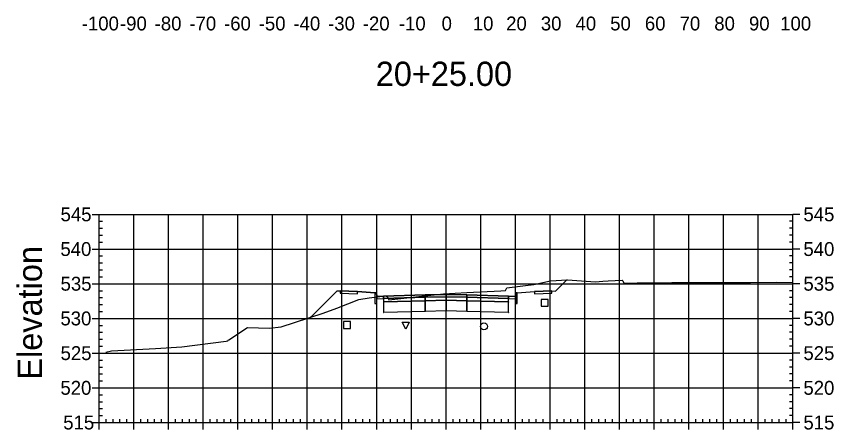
# Model space of a CAD drawing. Extents: x 704834 to 709892, y 372981 to 377533.
# Drawn here: x 707456 to 707691.6, y 376148.8 to 376267.9 of the extents above; entities that cross this region are included whole.
import ezdxf

# ---------------------------------------------------------------- set-up
doc = ezdxf.new("R2010")
doc.units = 0
for name, color, linetype in [('1', 7, 'Continuous'), ('10', 7, 'Continuous'), ('13', 7, 'Continuous'), ('14', 7, 'Continuous'), ('4', 7, 'Continuous'), ('57', 7, 'Continuous'), ('60', 7, 'Continuous'), ('Default_Xsect', 7, 'Continuous'), ('Existing', 7, 'Continuous')]:
    doc.layers.add(name, color=color, linetype=linetype)

msp = doc.modelspace()

# ---------------------------------------------------------------- linework, layer by layer
for points in [[(707611.41, 376188.72), (707614.58, 376191.89)], [(707548.41, 376188.72), (707540.9, 376181.2)], [(707549.41, 376188.76), (707548.41, 376188.72)], [(707559.41, 376188.16), (707554.41, 376188.56)], [(707600.41, 376188.16), (707605.41, 376188.56)], [(707610.41, 376188.76), (707611.41, 376188.72)]]:
    msp.add_lwpolyline(points)
for points in [[(707554.41, 376188.56), (707549.41, 376188.76), (707549.41, 376188.1), (707554.41, 376187.9)], [(707559.91, 376187.16), (707559.83, 376188.16), (707559.41, 376188.16), (707559.41, 376185.16), (707559.91, 376185.16)], [(707561.91, 376187.24), (707559.91, 376187.16), (707559.91, 376186.5), (707561.91, 376186.58)], [(707573.91, 376187.6), (707561.91, 376187.24), (707561.91, 376186.58), (707573.91, 376186.94)], [(707579.91, 376187.72), (707573.91, 376187.6), (707573.91, 376186.94), (707579.91, 376187.06)], [(707579.91, 376187.06), (707585.91, 376186.94), (707585.91, 376187.6), (707579.91, 376187.72)], [(707585.91, 376186.94), (707597.91, 376186.58), (707597.91, 376187.24), (707585.91, 376187.6)], [(707597.91, 376186.58), (707599.91, 376186.5), (707599.91, 376187.16), (707597.91, 376187.24)], [(707599.91, 376185.16), (707600.41, 376185.16), (707600.41, 376188.16), (707600, 376188.16), (707599.91, 376187.16)], [(707605.41, 376187.9), (707610.41, 376188.1), (707610.41, 376188.76), (707605.41, 376188.56)], [(707561.86, 376185.53), (707561.96, 376185.53), (707561.96, 376185.63), (707561.86, 376185.63)], [(707573.91, 376186.94), (707561.91, 376186.58), (707561.91, 376185.58), (707573.91, 376185.94)], [(707573.91, 376185.94), (707561.91, 376185.58), (707561.91, 376182.58), (707573.91, 376182.94)], [(707573.86, 376186.89), (707573.96, 376186.89), (707573.96, 376186.99), (707573.86, 376186.99)], [(707573.86, 376185.89), (707573.96, 376185.89), (707573.96, 376185.99), (707573.86, 376185.99)], [(707579.91, 376187.06), (707573.91, 376186.94), (707573.91, 376185.94), (707579.91, 376186.06)], [(707579.91, 376186.06), (707573.91, 376185.94), (707573.91, 376182.94), (707579.91, 376183.06)], [(707579.86, 376187.01), (707579.96, 376187.01), (707579.96, 376187.11), (707579.86, 376187.11)], [(707579.86, 376186.01), (707579.96, 376186.01), (707579.96, 376186.11), (707579.86, 376186.11)], [(707579.91, 376186.06), (707585.91, 376185.94), (707585.91, 376186.94), (707579.91, 376187.06)], [(707579.91, 376183.06), (707585.91, 376182.94), (707585.91, 376185.94), (707579.91, 376186.06)], [(707585.86, 376186.89), (707585.96, 376186.89), (707585.96, 376186.99), (707585.86, 376186.99)], [(707585.86, 376185.89), (707585.96, 376185.89), (707585.96, 376185.99), (707585.86, 376185.99)], [(707585.91, 376185.94), (707597.91, 376185.58), (707597.91, 376186.58), (707585.91, 376186.94)], [(707585.91, 376182.94), (707597.91, 376182.58), (707597.91, 376185.58), (707585.91, 376185.94)], [(707597.86, 376185.53), (707597.96, 376185.53), (707597.96, 376185.63), (707597.86, 376185.63)], [(707561.86, 376182.53), (707561.96, 376182.53), (707561.96, 376182.63), (707561.86, 376182.63)], [(707573.86, 376182.89), (707573.96, 376182.89), (707573.96, 376182.99), (707573.86, 376182.99)], [(707579.86, 376183.01), (707579.96, 376183.01), (707579.96, 376183.11), (707579.86, 376183.11)], [(707585.86, 376182.89), (707585.96, 376182.89), (707585.96, 376182.99), (707585.86, 376182.99)], [(707597.86, 376182.53), (707597.96, 376182.53), (707597.96, 376182.63), (707597.86, 376182.63)]]:
    msp.add_lwpolyline(points, close=True)
at = {"layer": '1'}
msp.add_lwpolyline([(707568.28, 376177.72), (707567.28, 376179.72), (707569.28, 376179.72)], close=True, dxfattribs=at)
at = {"layer": '10'}
msp.add_lwpolyline([(707550.38, 376177.92), (707552.38, 376177.92), (707552.38, 376179.92), (707550.38, 376179.92)], close=True, dxfattribs=at)
at = {"layer": '13'}
msp.add_circle((707590.84, 376178.53), 1, dxfattribs=at)
at = {"layer": '14'}
for points in [[(707614.58, 376191.89), (707614.58, 376191.94), (707614.58, 376191.89), (707614.53, 376191.89), (707614.58, 376191.89), (707614.58, 376191.84), (707614.58, 376191.89), (707614.63, 376191.89)], [(707561.91, 376187.24), (707561.91, 376187.29), (707561.91, 376187.24), (707561.86, 376187.24), (707561.91, 376187.24), (707561.91, 376187.19), (707561.91, 376187.24), (707561.96, 376187.24)], [(707579.91, 376187.72), (707579.91, 376187.77), (707579.91, 376187.72), (707579.86, 376187.72), (707579.91, 376187.72), (707579.91, 376187.67), (707579.91, 376187.72), (707579.96, 376187.72)], [(707597.91, 376187.24), (707597.91, 376187.29), (707597.91, 376187.24), (707597.86, 376187.24), (707597.91, 376187.24), (707597.91, 376187.19), (707597.91, 376187.24), (707597.96, 376187.24)], [(707540.9, 376181.2), (707540.9, 376181.25), (707540.9, 376181.2), (707540.85, 376181.2), (707540.9, 376181.2), (707540.9, 376181.15), (707540.9, 376181.2), (707540.95, 376181.2)]]:
    msp.add_lwpolyline(points, dxfattribs=at)
at = {"layer": '4'}
msp.add_lwpolyline([(707607.35, 376184.31), (707609.35, 376184.31), (707609.35, 376186.31), (707607.35, 376186.31)], close=True, dxfattribs=at)
at = {"layer": '57'}
for p, q in [((707477.91, 376210.82), (707479.91, 376210.82)), ((707479.91, 376210.82), (707679.91, 376210.82)), ((707479.91, 376150.82), (707479.91, 376210.82)), ((707479.91, 376150.82), (707479.91, 376210.82)), ((707489.91, 376150.82), (707489.91, 376210.82)), ((707499.91, 376150.82), (707499.91, 376210.82)), ((707509.91, 376150.82), (707509.91, 376210.82)), ((707519.91, 376150.82), (707519.91, 376210.82)), ((707529.91, 376150.82), (707529.91, 376210.82)), ((707539.91, 376150.82), (707539.91, 376210.82)), ((707549.91, 376150.82), (707549.91, 376210.82)), ((707559.91, 376150.82), (707559.91, 376210.82)), ((707569.91, 376150.82), (707569.91, 376210.82)), ((707579.91, 376150.82), (707579.91, 376210.82)), ((707589.91, 376150.82), (707589.91, 376210.82)), ((707599.91, 376150.82), (707599.91, 376210.82)), ((707609.91, 376150.82), (707609.91, 376210.82)), ((707619.91, 376150.82), (707619.91, 376210.82)), ((707629.91, 376150.82), (707629.91, 376210.82)), ((707639.91, 376150.82), (707639.91, 376210.82)), ((707649.91, 376150.82), (707649.91, 376210.82)), ((707659.91, 376150.82), (707659.91, 376210.82)), ((707669.91, 376150.82), (707669.91, 376210.82)), ((707679.91, 376150.82), (707679.91, 376210.82)), ((707679.91, 376150.82), (707679.91, 376210.82)), ((707681.91, 376210.82), (707679.91, 376210.82)), ((707479.91, 376208.82), (707480.91, 376208.82)), ((707679.91, 376208.82), (707678.91, 376208.82)), ((707479.91, 376206.82), (707480.91, 376206.82)), ((707679.91, 376206.82), (707678.91, 376206.82)), ((707479.91, 376204.82), (707480.91, 376204.82)), ((707679.91, 376204.82), (707678.91, 376204.82)), ((707479.91, 376202.82), (707480.91, 376202.82)), ((707679.91, 376202.82), (707678.91, 376202.82)), ((707477.91, 376200.82), (707479.91, 376200.82)), ((707479.91, 376200.82), (707679.91, 376200.82)), ((707681.91, 376200.82), (707679.91, 376200.82)), ((707479.91, 376198.82), (707480.91, 376198.82)), ((707479.91, 376196.82), (707480.91, 376196.82)), ((707679.91, 376198.82), (707678.91, 376198.82)), ((707679.91, 376196.82), (707678.91, 376196.82)), ((707479.91, 376194.82), (707480.91, 376194.82)), ((707679.91, 376194.82), (707678.91, 376194.82)), ((707479.91, 376192.82), (707480.91, 376192.82)), ((707679.91, 376192.82), (707678.91, 376192.82)), ((707477.91, 376190.82), (707479.91, 376190.82)), ((707479.91, 376190.82), (707679.91, 376190.82)), ((707681.91, 376190.82), (707679.91, 376190.82)), ((707479.91, 376188.82), (707480.91, 376188.82)), ((707679.91, 376188.82), (707678.91, 376188.82)), ((707479.91, 376186.82), (707480.91, 376186.82)), ((707479.91, 376184.82), (707480.91, 376184.82)), ((707679.91, 376186.82), (707678.91, 376186.82)), ((707679.91, 376184.82), (707678.91, 376184.82)), ((707479.91, 376182.82), (707480.91, 376182.82)), ((707679.91, 376182.82), (707678.91, 376182.82)), ((707477.91, 376180.82), (707479.91, 376180.82)), ((707479.91, 376180.82), (707679.91, 376180.82)), ((707681.91, 376180.82), (707679.91, 376180.82)), ((707479.91, 376178.82), (707480.91, 376178.82)), ((707679.91, 376178.82), (707678.91, 376178.82)), ((707479.91, 376176.82), (707480.91, 376176.82)), ((707679.91, 376176.82), (707678.91, 376176.82)), ((707479.91, 376174.82), (707480.91, 376174.82)), ((707679.91, 376174.82), (707678.91, 376174.82)), ((707477.91, 376170.82), (707479.91, 376170.82)), ((707479.91, 376172.82), (707480.91, 376172.82)), ((707479.91, 376170.82), (707679.91, 376170.82)), ((707679.91, 376172.82), (707678.91, 376172.82)), ((707681.91, 376170.82), (707679.91, 376170.82)), ((707479.91, 376168.82), (707480.91, 376168.82)), ((707679.91, 376168.82), (707678.91, 376168.82)), ((707479.91, 376166.82), (707480.91, 376166.82)), ((707679.91, 376166.82), (707678.91, 376166.82)), ((707479.91, 376164.82), (707480.91, 376164.82)), ((707679.91, 376164.82), (707678.91, 376164.82)), ((707479.91, 376162.82), (707480.91, 376162.82)), ((707679.91, 376162.82), (707678.91, 376162.82)), ((707477.91, 376160.82), (707479.91, 376160.82)), ((707479.91, 376160.82), (707679.91, 376160.82)), ((707681.91, 376160.82), (707679.91, 376160.82)), ((707479.91, 376158.82), (707480.91, 376158.82)), ((707479.91, 376156.82), (707480.91, 376156.82)), ((707679.91, 376158.82), (707678.91, 376158.82)), ((707679.91, 376156.82), (707678.91, 376156.82)), ((707479.91, 376154.82), (707480.91, 376154.82)), ((707679.91, 376154.82), (707678.91, 376154.82)), ((707479.91, 376152.82), (707480.91, 376152.82)), ((707481.91, 376150.82), (707481.91, 376151.82)), ((707483.91, 376150.82), (707483.91, 376151.82)), ((707485.91, 376150.82), (707485.91, 376151.82)), ((707487.91, 376150.82), (707487.91, 376151.82)), ((707491.91, 376150.82), (707491.91, 376151.82)), ((707493.91, 376150.82), (707493.91, 376151.82)), ((707495.91, 376150.82), (707495.91, 376151.82)), ((707497.91, 376150.82), (707497.91, 376151.82)), ((707501.91, 376150.82), (707501.91, 376151.82)), ((707503.91, 376150.82), (707503.91, 376151.82)), ((707505.91, 376150.82), (707505.91, 376151.82)), ((707507.91, 376150.82), (707507.91, 376151.82)), ((707511.91, 376150.82), (707511.91, 376151.82)), ((707513.91, 376150.82), (707513.91, 376151.82)), ((707515.91, 376150.82), (707515.91, 376151.82)), ((707517.91, 376150.82), (707517.91, 376151.82)), ((707521.91, 376150.82), (707521.91, 376151.82)), ((707523.91, 376150.82), (707523.91, 376151.82)), ((707525.91, 376150.82), (707525.91, 376151.82)), ((707527.91, 376150.82), (707527.91, 376151.82)), ((707531.91, 376150.82), (707531.91, 376151.82)), ((707533.91, 376150.82), (707533.91, 376151.82)), ((707535.91, 376150.82), (707535.91, 376151.82)), ((707537.91, 376150.82), (707537.91, 376151.82)), ((707541.91, 376150.82), (707541.91, 376151.82)), ((707543.91, 376150.82), (707543.91, 376151.82)), ((707545.91, 376150.82), (707545.91, 376151.82)), ((707547.91, 376150.82), (707547.91, 376151.82)), ((707551.91, 376150.82), (707551.91, 376151.82)), ((707553.91, 376150.82), (707553.91, 376151.82)), ((707555.91, 376150.82), (707555.91, 376151.82)), ((707557.91, 376150.82), (707557.91, 376151.82)), ((707561.91, 376150.82), (707561.91, 376151.82)), ((707563.91, 376150.82), (707563.91, 376151.82)), ((707565.91, 376150.82), (707565.91, 376151.82)), ((707567.91, 376150.82), (707567.91, 376151.82)), ((707571.91, 376150.82), (707571.91, 376151.82)), ((707573.91, 376150.82), (707573.91, 376151.82)), ((707575.91, 376150.82), (707575.91, 376151.82)), ((707577.91, 376150.82), (707577.91, 376151.82)), ((707581.91, 376150.82), (707581.91, 376151.82)), ((707583.91, 376150.82), (707583.91, 376151.82)), ((707585.91, 376150.82), (707585.91, 376151.82)), ((707587.91, 376150.82), (707587.91, 376151.82)), ((707591.91, 376150.82), (707591.91, 376151.82)), ((707593.91, 376150.82), (707593.91, 376151.82)), ((707595.91, 376150.82), (707595.91, 376151.82)), ((707597.91, 376150.82), (707597.91, 376151.82)), ((707601.91, 376150.82), (707601.91, 376151.82)), ((707603.91, 376150.82), (707603.91, 376151.82)), ((707605.91, 376150.82), (707605.91, 376151.82)), ((707607.91, 376150.82), (707607.91, 376151.82)), ((707611.91, 376150.82), (707611.91, 376151.82)), ((707613.91, 376150.82), (707613.91, 376151.82)), ((707615.91, 376150.82), (707615.91, 376151.82)), ((707617.91, 376150.82), (707617.91, 376151.82)), ((707621.91, 376150.82), (707621.91, 376151.82)), ((707623.91, 376150.82), (707623.91, 376151.82)), ((707625.91, 376150.82), (707625.91, 376151.82)), ((707627.91, 376150.82), (707627.91, 376151.82)), ((707631.91, 376150.82), (707631.91, 376151.82)), ((707633.91, 376150.82), (707633.91, 376151.82)), ((707635.91, 376150.82), (707635.91, 376151.82)), ((707637.91, 376150.82), (707637.91, 376151.82)), ((707641.91, 376150.82), (707641.91, 376151.82)), ((707643.91, 376150.82), (707643.91, 376151.82)), ((707645.91, 376150.82), (707645.91, 376151.82)), ((707647.91, 376150.82), (707647.91, 376151.82)), ((707651.91, 376150.82), (707651.91, 376151.82)), ((707653.91, 376150.82), (707653.91, 376151.82)), ((707655.91, 376150.82), (707655.91, 376151.82)), ((707657.91, 376150.82), (707657.91, 376151.82)), ((707661.91, 376150.82), (707661.91, 376151.82)), ((707663.91, 376150.82), (707663.91, 376151.82)), ((707665.91, 376150.82), (707665.91, 376151.82)), ((707667.91, 376150.82), (707667.91, 376151.82)), ((707671.91, 376150.82), (707671.91, 376151.82)), ((707673.91, 376150.82), (707673.91, 376151.82)), ((707675.91, 376150.82), (707675.91, 376151.82)), ((707677.91, 376150.82), (707677.91, 376151.82)), ((707679.91, 376152.82), (707678.91, 376152.82)), ((707477.91, 376150.82), (707479.91, 376150.82)), ((707479.91, 376150.82), (707679.91, 376150.82)), ((707479.91, 376150.82), (707679.91, 376150.82)), ((707479.91, 376148.82), (707479.91, 376150.82)), ((707489.91, 376148.82), (707489.91, 376150.82)), ((707499.91, 376148.82), (707499.91, 376150.82)), ((707509.91, 376148.82), (707509.91, 376150.82)), ((707519.91, 376148.82), (707519.91, 376150.82)), ((707529.91, 376148.82), (707529.91, 376150.82)), ((707539.91, 376148.82), (707539.91, 376150.82)), ((707549.91, 376148.82), (707549.91, 376150.82)), ((707559.91, 376148.82), (707559.91, 376150.82)), ((707569.91, 376148.82), (707569.91, 376150.82)), ((707579.91, 376148.82), (707579.91, 376150.82)), ((707589.91, 376148.82), (707589.91, 376150.82)), ((707599.91, 376148.82), (707599.91, 376150.82)), ((707609.91, 376148.82), (707609.91, 376150.82)), ((707619.91, 376148.82), (707619.91, 376150.82)), ((707629.91, 376148.82), (707629.91, 376150.82)), ((707639.91, 376148.82), (707639.91, 376150.82)), ((707649.91, 376148.82), (707649.91, 376150.82)), ((707659.91, 376148.82), (707659.91, 376150.82)), ((707669.91, 376148.82), (707669.91, 376150.82)), ((707679.91, 376148.82), (707679.91, 376150.82)), ((707681.91, 376150.82), (707679.91, 376150.82))]:
    msp.add_line(p, q, dxfattribs=at)
at = {"layer": 'Default_Xsect'}
msp.add_lwpolyline([(707540.9, 376181.2), (707548.41, 376188.72), (707549.41, 376188.76), (707554.41, 376188.56), (707559.41, 376188.16), (707559.83, 376188.16), (707559.91, 376187.16), (707561.91, 376187.24), (707573.91, 376187.6), (707579.91, 376187.72), (707585.91, 376187.6), (707597.91, 376187.24), (707599.91, 376187.16), (707600, 376188.16), (707600.41, 376188.16), (707605.41, 376188.56), (707610.41, 376188.76), (707611.41, 376188.72), (707614.58, 376191.89)], dxfattribs=at)
at = {"layer": 'Existing'}
msp.add_lwpolyline([(707481.79, 376171.13), (707483.45, 376171.52), (707496.2, 376172.19), (707503.79, 376172.64), (707516.55, 376174.29), (707516.96, 376174.35), (707517.13, 376174.59), (707517.25, 376174.66), (707522.64, 376178.19), (707529.06, 376178.05), (707532.34, 376178.44), (707544.5, 376182.37), (707548.39, 376183.77), (707554.81, 376186.24), (707557.73, 376186.79), (707562.37, 376187.34), (707562.88, 376187.17), (707563.18, 376186.72), (707563.39, 376186.15), (707574.66, 376187.47), (707579.16, 376187.93), (707585.91, 376188.33), (707595.69, 376188.73), (707597.06, 376188.83), (707597.24, 376189.27), (707597.42, 376189.61), (707602.79, 376190.34), (707605.25, 376190.62), (707610.04, 376191.69), (707614.86, 376191.9), (707614.94, 376191.9), (707622.99, 376191.35), (707625.05, 376191.6), (707626.63, 376191.67), (707630.69, 376191.84), (707630.85, 376191.61), (707631.11, 376191), (707635.03, 376191.04), (707640.41, 376191.09), (707644.96, 376191.11), (707644.97, 376191.11), (707645.08, 376191.17), (707647.84, 376191.18), (707648.66, 376191.19), (707653.42, 376191.19), (707653.47, 376191.19), (707654.4, 376191.14), (707656.4, 376191.2), (707661.36, 376191.19), (707662.49, 376191.16), (707663.24, 376191.18), (707667.66, 376191.19), (707675.21, 376191.25), (707679.91, 376191.21)], dxfattribs=at)

# ---------------------------------------------------------------- texts
at = {"layer": '1'}
msp.add_text('20+25.00', height=7, dxfattribs=at).set_placement((707559.64, 376247.82))
at = {"layer": '14'}
for p in [(707549.38, 376188.71), (707549.38, 376188.05), (707554.38, 376187.85), (707605.38, 376187.85), (707610.38, 376188.71), (707610.38, 376188.05)]:
    msp.add_text('+', height=0.1, dxfattribs=at).set_placement(p)
at = {"layer": '57'}
for s, p in [('-100', (707474.9, 376263.82)), ('-90', (707485.91, 376263.82)), ('-80', (707495.91, 376263.82)), ('-70', (707505.91, 376263.82)), ('-60', (707515.91, 376263.82)), ('-50', (707525.91, 376263.82)), ('-40', (707535.91, 376263.82)), ('-30', (707545.91, 376263.82)), ('-20', (707555.91, 376263.82)), ('-10', (707566.3, 376263.82)), ('0', (707578.62, 376263.82)), ('10', (707587.61, 376263.82)), ('20', (707597.22, 376263.82)), ('30', (707607.22, 376263.82)), ('40', (707617.22, 376263.82)), ('50', (707627.22, 376263.82)), ('60', (707637.22, 376263.82)), ('70', (707647.22, 376263.82)), ('80', (707657.22, 376263.82)), ('90', (707667.22, 376263.82)), ('100', (707676.21, 376263.82)), ('545', (707468.79, 376208.82)), ('545', (707682.91, 376208.82)), ('540', (707468.74, 376198.82)), ('540', (707682.91, 376198.82)), ('535', (707468.79, 376188.82)), ('535', (707682.91, 376188.82)), ('530', (707468.74, 376178.82)), ('530', (707682.91, 376178.82)), ('525', (707468.79, 376168.82)), ('525', (707682.91, 376168.82)), ('520', (707468.74, 376158.82)), ('520', (707682.91, 376158.82)), ('515', (707469.56, 376148.82)), ('515', (707682.91, 376148.82))]:
    msp.add_text(s, height=4, dxfattribs=at).set_placement(p)
at = {"layer": '60'}
msp.add_text('Elevation', height=7, rotation=90, dxfattribs=at).set_placement((707463.41, 376163.18))

doc.saveas('drawing.dxf')
